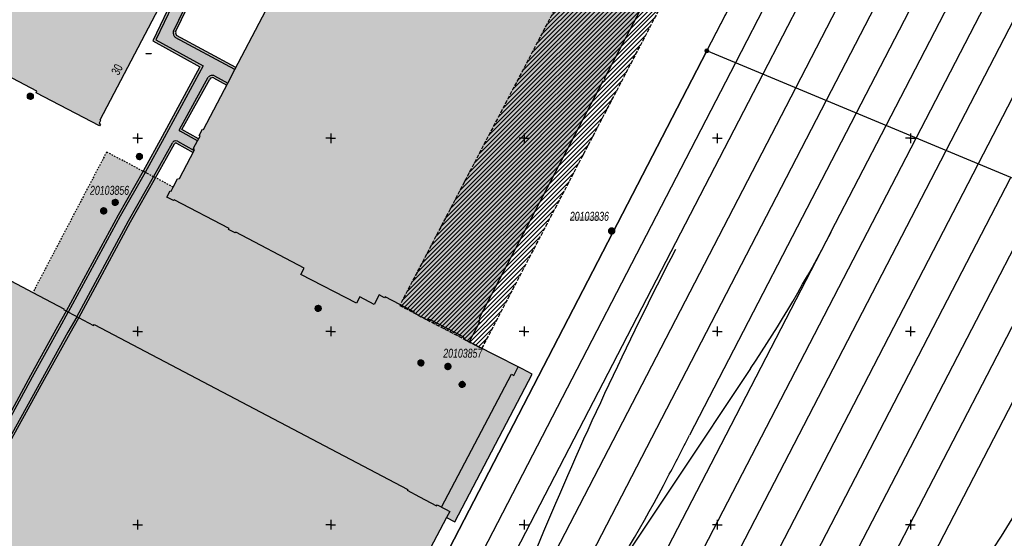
# Model space of a CAD drawing. Header units: metres. Extents: x 2695560 to 2696939, y 1260491 to 1262050.
# Tile 717 of 1005: x 2696311 to 2696438, y 1261023 to 1261090. Entities that reach past the tile are written whole.
import ezdxf

# ---------------------------------------------------------------- set-up
doc = ezdxf.new("R2010")
doc.units = ezdxf.units.M
for name, pattern in [('AUSGEZOGEN', [0]), ('STRICHLINIE_S4', [0.66, 0.5, -0.16]), ('VERDECKT2_S2', [0.36, 0.2, -0.16])]:
    doc.linetypes.add(name, pattern=pattern)
for name, color, linetype in [('XR$1$AV_Flächen (EO)', 7, 'AUSGEZOGEN'), ('XR$1$AV_Gebäudeflächen (BB)', 7, 'AUSGEZOGEN'), ('XR$1$AV_Gebäudeflächen (EO)', 7, 'AUSGEZOGEN'), ('XR$1$AV_Gebäudeflächen ut.', 7, 'AUSGEZOGEN'), ('XR$1$AV_Grenzpunkte', 7, 'AUSGEZOGEN'), ('XR$1$AV_Haus-Nr.', 7, 'AUSGEZOGEN'), ('XR$1$AV_Koordinatennetzpunkte', 7, 'AUSGEZOGEN'), ('XR$1$AV_Lagefixpunkt-Nr.', 7, 'AUSGEZOGEN'), ('XR$1$AV_Lagefixpunkte', 7, 'AUSGEZOGEN'), ('XR$1$AV_Linien (BB)', 7, 'AUSGEZOGEN'), ('XR$1$AV_Linien (EO)', 7, 'AUSGEZOGEN'), ('XR$1$AV_Proj. Gebäude', 7, 'AUSGEZOGEN'), ('XR$1$AW_LK_Schachtdeckel', 24, 'AUSGEZOGEN'), ('XR$1$Liegenschaftsgrenzen', 7, 'AUSGEZOGEN'), ('XR$1$PFAV', 255, 'AUSGEZOGEN'), ('XR$1$PFAW', 255, 'AUSGEZOGEN'), ('XR$1$WA_LK_Rohrleitungsteil', 171, 'AUSGEZOGEN')]:
    doc.layers.add(name, color=color, linetype=linetype)
doc.styles.add('ARIAL', font='arial.ttf')

# ---------------------------------------------------------------- blocks, each defined once
blk = doc.blocks.new('COMPLEXOBJECT_847')
at = {"layer": 'XR$1$AV_Flächen (EO)', "color": 7, "linetype": 'AUSGEZOGEN', "transparency": 33554687}
for points in [[(6317.39, 11051.77), (6324.1, 11064.17), (6327.33, 11069.86), (6329.76, 11074.28)], [(6330.02, 11074.35), (6332.19, 11073.15), (6332.33, 11073.42)]]:
    blk.add_lwpolyline(points, dxfattribs=at)
for centre, radius, start, end in [((6329.97, 11074.04), 0.313, 106.5121, 131.8401), ((6329.97, 11074.06), 0.298, 80.8622, 107.4873)]:
    blk.add_arc(centre, radius, start, end, dxfattribs=at)
blk = doc.blocks.new('COMPLEXOBJECT_848')
at = {"layer": 'XR$1$AV_Flächen (EO)', "color": 7, "linetype": 'AUSGEZOGEN', "transparency": 33554687}
blk.add_line((6334.84, 11082.81), (6336.53, 11081.88), dxfattribs=at)
blk.add_lwpolyline([(6332.89, 11074.92), (6330.73, 11076.11), (6334.33, 11082.65)], dxfattribs=at)
for centre, radius, start, end in [((6334.69, 11082.39), 0.439, 104.2512, 144.9013), ((6334.7, 11082.39), 0.442, 70.9015, 104.6246)]:
    blk.add_arc(centre, radius, start, end, dxfattribs=at)
blk = doc.blocks.new('COMPLEXOBJECT_849')
at = {"layer": 'XR$1$AV_Flächen (EO)', "color": 7, "linetype": 'AUSGEZOGEN', "transparency": 33554687}
blk.add_line((6337.73, 11084.16), (6330.05, 11088.28), dxfattribs=at)
blk.add_lwpolyline([(6329.92, 11088.76), (6334.61, 11098.48), (6336.3, 11099.83)], dxfattribs=at)
for centre, radius, start, end in [((6330.47, 11088.64), 0.558, 167.5718, 194.2116), ((6330.47, 11088.65), 0.566, 195.2432, 221.4792)]:
    blk.add_arc(centre, radius, start, end, dxfattribs=at)
blk = doc.blocks.new('COMPLEXOBJECT_854')
at = {"layer": 'XR$1$AV_Flächen (EO)', "color": 7, "linetype": 'AUSGEZOGEN', "transparency": 33554687}
for points in [[(6315.77, 11052.62), (6314.65, 11050.64), (6311.14, 11044.3), (6306.01, 11034.86), (6303.72, 11030.91)], [(6303.07, 11030.68), (6302.93, 11030.41), (6302.36, 11029.35)]]:
    blk.add_lwpolyline(points, dxfattribs=at)
for centre, radius, start, end in [((6303.3, 11031.06), 0.45, 289.0904, 339.6458), ((6303.3, 11031.07), 0.454, 238.8184, 288.9294)]:
    blk.add_arc(centre, radius, start, end, dxfattribs=at)
blk = doc.blocks.new('COMPLEXOBJECT_1032')
at = {"layer": 'XR$1$AV_Linien (EO)', "color": 7, "linetype": 'AUSGEZOGEN', "transparency": 33554687}
blk.add_line((6377.04, 11022.94), (6373.58, 11014.65), dxfattribs=at)
for centre, radius, start, end in [((6838.66, 10830.71), 500.05, 152.6288, 157.3921), ((5911.29, 11207.19), 500.78, 332.633, 337.3892)]:
    blk.add_arc(centre, radius, start, end, dxfattribs=at)
blk = doc.blocks.new('COMPLEXOBJECT_1084')
at = {"layer": 'XR$1$AV_Linien (EO)', "color": 7, "linetype": 'AUSGEZOGEN', "transparency": 33554687}
for p, q in [((6334.96, 11083.08), (6336.67, 11082.14)), ((6330.4, 11076.12), (6334.12, 11082.88)), ((6332.75, 11074.65), (6330.49, 11075.9))]:
    blk.add_line(p, q, dxfattribs=at)
for centre, radius, start, end in [((6334.7, 11082.34), 0.795, 103.3509, 137.5677), ((6334.69, 11082.34), 0.792, 70.2781, 102.7306), ((6330.54, 11076.05), 0.158, 154.814, 203.4231), ((6330.54, 11076.05), 0.157, 201.0814, 250.1641)]:
    blk.add_arc(centre, radius, start, end, dxfattribs=at)
blk = doc.blocks.new('COMPLEXOBJECT_1085')
at = {"layer": 'XR$1$AV_Linien (EO)', "color": 7, "linetype": 'AUSGEZOGEN', "transparency": 33554687}
blk.add_line((6337.59, 11083.9), (6329.86, 11088.03), dxfattribs=at)
blk.add_lwpolyline([(6329.64, 11088.86), (6334.37, 11098.67), (6336.01, 11099.98)], dxfattribs=at)
for centre, radius, start, end in [((6330.44, 11088.64), 0.834, 164.6613, 200.0824), ((6330.44, 11088.63), 0.83, 199.4059, 225.8834)]:
    blk.add_arc(centre, radius, start, end, dxfattribs=at)
blk = doc.blocks.new('COMPLEXOBJECT_1086')
at = {"layer": 'XR$1$AV_Linien (EO)', "color": 7, "linetype": 'AUSGEZOGEN', "transparency": 33554687}
blk.add_line((6304.71, 11029.04), (6304.99, 11028.89), dxfattribs=at)
blk.add_lwpolyline([(6317.12, 11051.91), (6315.99, 11049.93), (6312.48, 11043.58), (6307.28, 11034.17), (6304.97, 11030.03)], dxfattribs=at)
for centre, radius, start, end in [((6310, 11028.19), 5.36, 159.837, 165.3354), ((6310.09, 11028.19), 5.45, 165.6343, 171.0471)]:
    blk.add_arc(centre, radius, start, end, dxfattribs=at)
blk = doc.blocks.new('COMPLEXOBJECT_1088')
at = {"layer": 'XR$1$AV_Linien (EO)', "color": 7, "linetype": 'AUSGEZOGEN', "transparency": 33554687}
blk.add_line((6329.52, 11095.29), (6330.52, 11094.8), dxfattribs=at)
blk.add_lwpolyline([(6330.59, 11094.49), (6327.34, 11087.74), (6333.47, 11084.35), (6328.44, 11075.05), (6325.98, 11070.58), (6322.76, 11064.91), (6316.03, 11052.48)], dxfattribs=at)
for radius, start, end in [(0.21, 12.4404, 62.4608), (0.212, 323.5818, 12.908)]:
    blk.add_arc((6330.42, 11094.61), radius, start, end, dxfattribs=at)
blk = doc.blocks.new('COMPLEXOBJECT_1089')
at = {"layer": 'XR$1$AV_Linien (EO)', "color": 7, "linetype": 'AUSGEZOGEN', "transparency": 33554687}
blk.add_line((6330.14, 11074.63), (6332.33, 11073.42), dxfattribs=at)
blk.add_lwpolyline([(6317.12, 11051.91), (6323.83, 11064.31), (6327.07, 11070.01), (6329.5, 11074.42)], dxfattribs=at)
for centre, radius, start, end in [((6329.96, 11074.09), 0.571, 108.9786, 143.9599), ((6329.96, 11074.08), 0.573, 71.6957, 109.236)]:
    blk.add_arc(centre, radius, start, end, dxfattribs=at)
blk = doc.blocks.new('COMPLEXOBJECT_1090')
at = {"layer": 'XR$1$AV_Linien (EO)', "color": 7, "linetype": 'AUSGEZOGEN', "transparency": 33554687}
blk.add_lwpolyline([(6303.99, 11030.78), (6306.27, 11034.71), (6311.4, 11044.15), (6314.92, 11050.5), (6316.03, 11052.48)], dxfattribs=at)
for centre, radius, start, end in [((6303.3, 11031.06), 0.75, 239.9629, 288.7265), ((6303.3, 11031.07), 0.757, 288.9715, 337.232)]:
    blk.add_arc(centre, radius, start, end, dxfattribs=at)
blk = doc.blocks.new('COMPLEXOBJECT_1094')
at = {"layer": 'XR$1$AV_Linien (EO)', "color": 7, "linetype": 'AUSGEZOGEN', "transparency": 33554687}
for p, q in [((6458.39, 11061.23), (6458.47, 11061.38)), ((6405.05, 10976.74), (6425.85, 11007.06))]:
    blk.add_line(p, q, dxfattribs=at)
blk.add_arc((6021.74, 11286.68), 491.42, 325.3187, 332.6919, dxfattribs=at)
blk = doc.blocks.new('COMPLEXOBJECT_1101')
at = {"layer": 'XR$1$AV_Linien (EO)', "color": 7, "linetype": 'AUSGEZOGEN', "transparency": 33554687}
blk.add_line((6470.68, 11216.71), (6402.36, 11084.76), dxfattribs=at)
blk = doc.blocks.new('COMPLEXOBJECT_1103')
at = {"layer": 'XR$1$AV_Linien (EO)', "color": 7, "linetype": 'AUSGEZOGEN', "transparency": 33554687}
blk.add_line((6410.15, 11081.52), (6478.15, 11212.88), dxfattribs=at)
blk = doc.blocks.new('COMPLEXOBJECT_1104')
at = {"layer": 'XR$1$AV_Linien (EO)', "color": 7, "linetype": 'AUSGEZOGEN', "transparency": 33554687}
blk.add_line((6410.99, 11093.16), (6405.89, 11083.29), dxfattribs=at)
blk = doc.blocks.new('COMPLEXOBJECT_1105')
at = {"layer": 'XR$1$AV_Linien (EO)', "color": 7, "linetype": 'AUSGEZOGEN', "transparency": 33554687}
blk.add_line((6514.56, 11273.96), (6414.08, 11079.88), dxfattribs=at)
blk = doc.blocks.new('COMPLEXOBJECT_1115')
at = {"layer": 'XR$1$AV_Linien (EO)', "color": 7, "linetype": 'AUSGEZOGEN', "transparency": 33554687}
for p, q in [((6402.36, 11084.76), (6347.11, 10978.02)), ((6319.74, 10928.97), (6306.36, 10906.66))]:
    blk.add_line(p, q, dxfattribs=at)
blk.add_arc((5548.67, 11391.32), 899.06, 329.05193, 332.63198, dxfattribs=at)
blk = doc.blocks.new('COMPLEXOBJECT_1124')
at = {"layer": 'XR$1$AV_Linien (EO)', "color": 7, "linetype": 'AUSGEZOGEN', "transparency": 33554687}
blk.add_lwpolyline([(6417.99, 11078.25), (6417.94, 11078.17), (6396.4, 11036.59)], dxfattribs=at)
for centre, radius, start, end in [((6305.86, 11080.05), 100.43, 330.9037, 334.3577), ((6229.07, 11116.41), 185.3, 326.2958, 332.6257)]:
    blk.add_arc(centre, radius, start, end, dxfattribs=at)
blk = doc.blocks.new('COMPLEXOBJECT_1147')
at = {"layer": 'XR$1$AV_Linien (EO)', "color": 7, "linetype": 'AUSGEZOGEN', "transparency": 33554687}
blk.add_lwpolyline([(6404.32, 11045.22), (6400.96, 11040.18), (6397.95, 11035.67), (6388.91, 11022.11)], dxfattribs=at)
blk.add_arc((6250.41, 11147.91), 185.03, 326.2887, 332.6281, dxfattribs=at)
blk = doc.blocks.new('BWAV1')
at = {"layer": 'XR$1$PFAV', "transparency": 33554687}
blk.add_hatch(color=7, dxfattribs=at).paths.add_polyline_path([(0.67, 0), (0.66, 0.13), (0.62, 0.26), (0.55, 0.38), (0.46, 0.49), (0.35, 0.57), (0.23, 0.63), (0.1, 0.66), (-0.03, 0.67), (-0.17, 0.65), (-0.3, 0.6), (-0.41, 0.53), (-0.51, 0.44), (-0.59, 0.33), (-0.64, 0.2), (-0.67, 0.07), (-0.67, -0.07), (-0.64, -0.2), (-0.59, -0.33), (-0.51, -0.44), (-0.41, -0.53), (-0.3, -0.6), (-0.17, -0.65), (-0.03, -0.67), (0.1, -0.66), (0.23, -0.63), (0.35, -0.57), (0.46, -0.49), (0.55, -0.38), (0.62, -0.26), (0.66, -0.13)])
at = {"color": 7, "transparency": 33554687}
for radius, start, end in [(0.5, 91.1948, 268.8052), (0.326, 91.1948, 268.8052), (0.5, 268.8052, 91.1948), (0.326, 268.8052, 91.1948)]:
    blk.add_arc((0, 0), radius, start, end, dxfattribs=at)
at = {"layer": 'XR$1$PFAV', "transparency": 33554687}
blk.add_circle((0, 0), 0.5, dxfattribs=at)
blk = doc.blocks.new('BAV15')
at = {"layer": 'XR$1$PFAV', "transparency": 33554687}
blk.add_hatch(color=7, dxfattribs=at).paths.add_polyline_path([(0.5, 0), (0.49, 0.1), (0.46, 0.2), (0.41, 0.29), (0.34, 0.36), (0.26, 0.42), (0.17, 0.47), (0.08, 0.49), (-0.03, 0.5), (-0.13, 0.48), (-0.22, 0.45), (-0.31, 0.4), (-0.38, 0.33), (-0.44, 0.24), (-0.48, 0.15), (-0.5, 0.05), (-0.5, -0.05), (-0.48, -0.15), (-0.44, -0.24), (-0.38, -0.33), (-0.31, -0.4), (-0.22, -0.45), (-0.13, -0.48), (-0.03, -0.5), (0.08, -0.49), (0.17, -0.47), (0.26, -0.42), (0.34, -0.36), (0.41, -0.29), (0.46, -0.2), (0.49, -0.1)])
at = {"color": 7, "transparency": 33554687}
for start, end in [(90, 270), (270, 90)]:
    blk.add_arc((0, 0), 0.5, start, end, dxfattribs=at)
at = {"layer": 'XR$1$PFAV', "transparency": 33554687}
blk.add_circle((0, 0), 0.5, dxfattribs=at)
blk = doc.blocks.new('BAV2041')
at = {"color": 7, "transparency": 33554687}
for p, q in [((-0.05, 0), (-0.5, 0)), ((0, 0.5), (0, 0.05)), ((0.05, 0), (0.5, 0)), ((0, -0.05), (0, -0.5))]:
    blk.add_line(p, q, dxfattribs=at)
blk.add_circle((0, 0), 0.05, dxfattribs=at)
for start, end in [(90, 270), (270, 90)]:
    blk.add_arc((0, 0), 0.05, start, end, dxfattribs=at)
blk = doc.blocks.new('BAW2082')
at = {"layer": 'XR$1$PFAW', "transparency": 33554687}
blk.add_hatch(color=7, dxfattribs=at).paths.add_polyline_path([(0.51, 0), (0.5, 0.1), (0.47, 0.19), (0.42, 0.28), (0.35, 0.36), (0.27, 0.42), (0.18, 0.47), (0.08, 0.49), (-0.02, 0.5), (-0.12, 0.48), (-0.21, 0.45), (-0.3, 0.39), (-0.37, 0.32), (-0.43, 0.24), (-0.47, 0.15), (-0.49, 0.05), (-0.49, -0.05), (-0.47, -0.15), (-0.43, -0.25), (-0.37, -0.33), (-0.3, -0.4), (-0.21, -0.45), (-0.12, -0.49), (-0.02, -0.5), (0.08, -0.5), (0.18, -0.47), (0.27, -0.43), (0.35, -0.37), (0.42, -0.29), (0.47, -0.2), (0.5, -0.1)])
at = {"transparency": 33554687}
for start, end in [(91.1948, 268.8052), (268.8052, 91.1948)]:
    blk.add_arc((0.01, 0), 0.5, start, end, dxfattribs=at)
at = {"layer": 'XR$1$PFAW', "transparency": 33554687}
blk.add_circle((0.01, 0), 0.5, dxfattribs=at)
blk = doc.blocks.new('BWA2013')
at = {"true_color": 0x000000, "transparency": 33554687}
blk.add_hatch(color=18, dxfattribs=at).paths.add_polyline_path([(-0.29, -0.41), (0.35, 0.36), (0.29, 0.41), (-0.35, -0.36)])
at = {"transparency": 33554687}
blk.add_lwpolyline([(-0.29, -0.41), (-0.35, -0.36), (0.29, 0.41), (0.35, 0.36), (-0.29, -0.41)], close=True, dxfattribs=at)

msp = doc.modelspace()

# ---------------------------------------------------------------- hatches: boundary and pattern name
at = {"transparency": 33554687}
for points in [[(2696319.81, 1261068.07), (2696319.81, 1261067.47), (2696323.72, 1261067.47), (2696323.72, 1261068.07)], [(2696381.9, 1261064.72), (2696381.9, 1261064.11), (2696385.82, 1261064.11), (2696385.82, 1261064.72)], [(2696365.52, 1261047.01), (2696365.52, 1261046.4), (2696369.41, 1261046.4), (2696369.41, 1261047.01)]]:
    msp.add_hatch(color=7, dxfattribs=at).paths.add_polyline_path(points)
at = {"layer": 'XR$1$AV_Gebäudeflächen (BB)', "true_color": 0xd2d2d2, "transparency": 33554687}
for points in [[(2696347.1, 1261057.2), (2696354.28, 1261053.45), (2696354.71, 1261054.27), (2696356.58, 1261053.29), (2696357.23, 1261054.54), (2696357.93, 1261054.18), (2696357.99, 1261054.29), (2696361.8, 1261052.3), (2696361.74, 1261052.18), (2696363.56, 1261051.23), (2696363.62, 1261051.35), (2696363.73, 1261051.29), (2696363.77, 1261051.35), (2696368.16, 1261049.06), (2696368.12, 1261048.99), (2696368.25, 1261048.93), (2696368.19, 1261048.81), (2696368.87, 1261048.46), (2696370.22, 1261051.03), (2696370.1, 1261051.09), (2696370.29, 1261051.44), (2696370.15, 1261051.51), (2696386.18, 1261082.17), (2696386.33, 1261082.09), (2696386.51, 1261082.44), (2696386.36, 1261082.51), (2696418.8, 1261144.49), (2696418.92, 1261144.43), (2696419.1, 1261144.77), (2696419.22, 1261144.7), (2696419.39, 1261145.04), (2696417.4, 1261146.09), (2696418.91, 1261148.97), (2696422.57, 1261155.97), (2696417.31, 1261158.74), (2696419.29, 1261162.49), (2696418.9, 1261162.7), (2696418.81, 1261162.51), (2696406.93, 1261168.76), (2696407.03, 1261168.95), (2696406.65, 1261169.15), (2696406.3, 1261168.49), (2696399.22, 1261172.22), (2696399.28, 1261172.34), (2696398.75, 1261172.61), (2696400.43, 1261175.81), (2696397.07, 1261177.59), (2696395.33, 1261174.28), (2696388.67, 1261177.79), (2696388.73, 1261177.91), (2696387.89, 1261178.34), (2696387.49, 1261177.51), (2696387.6, 1261177.45), (2696387.46, 1261177.18), (2696386.77, 1261175.86), (2696382.55, 1261167.8), (2696381.08, 1261164.99), (2696380.97, 1261165.05), (2696380.53, 1261164.22), (2696380.64, 1261164.16), (2696367.17, 1261138.4), (2696367.05, 1261138.46), (2696366.62, 1261137.63), (2696366.73, 1261137.57), (2696348.46, 1261102.64), (2696348.34, 1261102.7), (2696347.9, 1261101.86), (2696348.01, 1261101.8), (2696347.86, 1261101.52), (2696347.92, 1261101.36), (2696346.46, 1261098.57), (2696346.29, 1261098.52), (2696346.14, 1261098.23), (2696346.02, 1261098.28), (2696345.58, 1261097.44), (2696345.7, 1261097.37), (2696338.56, 1261083.71), (2696337.64, 1261081.95), (2696334.49, 1261075.93), (2696334.38, 1261075.99), (2696333.94, 1261075.15), (2696334.05, 1261075.09), (2696333.72, 1261074.46), (2696333.21, 1261073.5), (2696333.34, 1261073.3), (2696333.3, 1261073.23), (2696331.39, 1261069.59), (2696331.14, 1261069.56), (2696330.58, 1261068.49), (2696330.3, 1261067.97), (2696330.2, 1261068.02), (2696329.75, 1261067.18), (2696330.62, 1261066.73), (2696330.68, 1261066.84), (2696337.8, 1261063.12), (2696337.74, 1261063.01), (2696338.61, 1261062.55), (2696338.66, 1261062.64), (2696347.52, 1261058.01)], [(2696295.71, 1261089.93), (2696312.95, 1261080.9), (2696312.85, 1261080.69), (2696321.05, 1261076.4), (2696321.18, 1261076.64), (2696320.99, 1261076.74), (2696321.17, 1261077.08), (2696321.08, 1261077.13), (2696330.48, 1261095.1), (2696331.33, 1261096.73), (2696334.8, 1261103.35), (2696334.89, 1261103.31), (2696335.08, 1261103.67), (2696334.97, 1261103.73), (2696335.23, 1261104.22), (2696335.94, 1261104.06), (2696337.39, 1261106.82), (2696336.85, 1261107.33), (2696337.11, 1261107.81), (2696337.19, 1261107.77), (2696337.29, 1261107.95), (2696337.2, 1261108), (2696357.98, 1261147.69), (2696358.07, 1261147.65), (2696358.26, 1261148.01), (2696358.44, 1261147.92), (2696358.55, 1261148.14), (2696350.69, 1261152.25), (2696350.76, 1261152.39), (2696350.48, 1261152.54), (2696350.54, 1261152.65), (2696346.02, 1261155.01), (2696345.95, 1261154.86), (2696333.19, 1261161.54), (2696310, 1261117.22), (2696303.5, 1261104.82), (2696302.35, 1261105.43), (2696302.28, 1261105.3), (2696299.03, 1261107), (2696298.58, 1261107.24), (2696298.64, 1261107.36), (2696293.36, 1261110.13), (2696293.28, 1261109.98), (2696291.69, 1261110.81), (2696291.77, 1261110.96), (2696289.21, 1261112.3), (2696281.44, 1261097.39), (2696290.88, 1261092.44), (2696290.94, 1261092.55), (2696294.62, 1261090.62), (2696294.57, 1261090.52)], [(2696253.1, 1261022.57), (2696289.31, 1261001.72), (2696290.38, 1261001.11), (2696293.51, 1260999.3), (2696291.61, 1260996.01), (2696294, 1260994.64), (2696295.89, 1260997.93), (2696305.69, 1260992.28), (2696305.8, 1260992.47), (2696328.74, 1260979.27), (2696327.96, 1260977.91), (2696331.91, 1260975.64), (2696332.69, 1260977), (2696335.1, 1260975.61), (2696338.38, 1260973.72), (2696346.3, 1260988.71), (2696354.47, 1261004.18), (2696354.55, 1261004.14), (2696365.94, 1261025.75), (2696366.35, 1261026.53), (2696365.81, 1261026.82), (2696364.71, 1261027.39), (2696364.65, 1261027.27), (2696362.44, 1261028.43), (2696360.86, 1261029.26), (2696360.92, 1261029.38), (2696320.35, 1261050.69), (2696320.28, 1261050.57), (2696316.36, 1261052.63), (2696316.42, 1261052.75), (2696312.42, 1261054.85), (2696302.52, 1261060.05), (2696302.46, 1261059.93), (2696298.58, 1261061.96), (2696298.65, 1261062.08), (2696283.06, 1261070.27), (2696283, 1261070.14), (2696279.79, 1261071.83), (2696279.85, 1261071.95), (2696258.97, 1261082.92), (2696258.67, 1261082.34), (2696256.01, 1261083.74), (2696239.49, 1261059.25), (2696262.15, 1261044.27), (2696264.69, 1261042.59), (2696264.56, 1261042.37), (2696263.29, 1261040.19), (2696253.44, 1261023.16)]]:
    msp.add_hatch(color=254, dxfattribs=at).paths.add_polyline_path(points)
at = {"layer": 'XR$1$AV_Gebäudeflächen (EO)', "true_color": 0xebebeb, "transparency": 33554687}
msp.add_hatch(color=7, dxfattribs=at).paths.add_polyline_path([(2696320.35, 1261050.69), (2696360.92, 1261029.38), (2696360.86, 1261029.26), (2696362.44, 1261028.43), (2696364.65, 1261027.27), (2696364.71, 1261027.39), (2696365.81, 1261026.82), (2696366.35, 1261026.53), (2696365.94, 1261025.75), (2696367, 1261025.2), (2696377.02, 1261044.3), (2696375.73, 1261044.97), (2696371.99, 1261046.87), (2696368.87, 1261048.46), (2696368.19, 1261048.81), (2696368.25, 1261048.93), (2696368.12, 1261048.99), (2696368.16, 1261049.06), (2696363.77, 1261051.35), (2696363.73, 1261051.29), (2696363.62, 1261051.35), (2696363.56, 1261051.23), (2696361.74, 1261052.18), (2696361.8, 1261052.3), (2696357.99, 1261054.29), (2696357.93, 1261054.18), (2696357.23, 1261054.54), (2696356.58, 1261053.29), (2696354.71, 1261054.27), (2696354.28, 1261053.45), (2696347.1, 1261057.2), (2696347.52, 1261058.01), (2696338.66, 1261062.64), (2696338.61, 1261062.55), (2696337.74, 1261063.01), (2696337.8, 1261063.12), (2696330.68, 1261066.84), (2696330.62, 1261066.73), (2696329.75, 1261067.18), (2696330.2, 1261068.02), (2696330.3, 1261067.97), (2696330.58, 1261068.49), (2696328.04, 1261069.82), (2696327.17, 1261070.28), (2696326.95, 1261070.39), (2696321.96, 1261073.02), (2696315.12, 1261060), (2696312.42, 1261054.85), (2696316.42, 1261052.75), (2696316.36, 1261052.63), (2696320.28, 1261050.57)])
at = {"layer": 'XR$1$AV_Gebäudeflächen ut.', "true_color": 0xf5f5f5, "transparency": 33554687}
for points in [[(2696337.27, 1261099.65), (2696336.98, 1261099.79), (2696334.73, 1261100.89), (2696334.46, 1261101.02), (2696332.33, 1261096.57), (2696331.47, 1261096.99), (2696331.33, 1261096.73), (2696330.48, 1261095.1), (2696330.35, 1261094.84), (2696331.27, 1261094.38), (2696327.92, 1261087.42), (2696334.04, 1261084.04), (2696329.15, 1261075.01), (2696326.69, 1261070.54), (2696323.46, 1261064.86), (2696316.74, 1261052.43), (2696317, 1261052.29), (2696318.09, 1261051.72), (2696318.36, 1261051.58), (2696325.07, 1261063.98), (2696328.3, 1261069.68), (2696330.73, 1261074.09), (2696330.73, 1261074.09), (2696330.74, 1261074.09), (2696330.74, 1261074.1), (2696330.74, 1261074.1), (2696330.75, 1261074.1), (2696330.75, 1261074.11), (2696330.75, 1261074.11), (2696330.76, 1261074.11), (2696330.76, 1261074.11), (2696330.76, 1261074.12), (2696330.77, 1261074.12), (2696330.77, 1261074.12), (2696330.78, 1261074.12), (2696330.78, 1261074.12), (2696330.78, 1261074.13), (2696330.79, 1261074.13), (2696330.79, 1261074.13), (2696330.8, 1261074.13), (2696330.8, 1261074.14), (2696330.8, 1261074.14), (2696330.81, 1261074.14), (2696330.81, 1261074.14), (2696330.82, 1261074.14), (2696330.82, 1261074.14), (2696330.82, 1261074.15), (2696330.83, 1261074.15), (2696330.83, 1261074.15), (2696330.84, 1261074.15), (2696330.84, 1261074.15), (2696330.84, 1261074.15), (2696330.85, 1261074.16), (2696330.85, 1261074.16), (2696330.86, 1261074.16), (2696330.86, 1261074.16), (2696330.87, 1261074.16), (2696330.87, 1261074.16), (2696330.87, 1261074.16), (2696330.88, 1261074.16), (2696330.88, 1261074.16), (2696330.89, 1261074.16), (2696330.89, 1261074.17), (2696330.9, 1261074.17), (2696330.9, 1261074.17), (2696330.91, 1261074.17), (2696330.91, 1261074.17), (2696330.91, 1261074.17), (2696330.92, 1261074.17), (2696330.92, 1261074.17), (2696330.93, 1261074.17), (2696330.93, 1261074.17), (2696330.94, 1261074.17), (2696330.94, 1261074.17), (2696330.95, 1261074.17), (2696330.95, 1261074.17), (2696330.95, 1261074.17), (2696330.96, 1261074.17), (2696330.96, 1261074.17), (2696330.97, 1261074.17), (2696330.97, 1261074.17), (2696330.98, 1261074.17), (2696330.98, 1261074.17), (2696330.99, 1261074.17), (2696333.16, 1261072.96), (2696333.3, 1261073.23), (2696333.34, 1261073.3), (2696333.21, 1261073.5), (2696333.72, 1261074.46), (2696333.86, 1261074.73), (2696331.7, 1261075.92), (2696335.3, 1261082.46), (2696335.31, 1261082.46), (2696335.32, 1261082.47), (2696335.32, 1261082.48), (2696335.33, 1261082.49), (2696335.34, 1261082.5), (2696335.34, 1261082.5), (2696335.35, 1261082.51), (2696335.36, 1261082.52), (2696335.36, 1261082.52), (2696335.37, 1261082.53), (2696335.38, 1261082.54), (2696335.39, 1261082.54), (2696335.39, 1261082.55), (2696335.4, 1261082.56), (2696335.41, 1261082.56), (2696335.42, 1261082.57), (2696335.43, 1261082.57), (2696335.44, 1261082.58), (2696335.44, 1261082.58), (2696335.45, 1261082.59), (2696335.46, 1261082.59), (2696335.47, 1261082.6), (2696335.48, 1261082.6), (2696335.49, 1261082.61), (2696335.5, 1261082.61), (2696335.51, 1261082.61), (2696335.52, 1261082.62), (2696335.53, 1261082.62), (2696335.54, 1261082.62), (2696335.55, 1261082.63), (2696335.56, 1261082.63), (2696335.56, 1261082.63), (2696335.57, 1261082.63), (2696335.58, 1261082.63), (2696335.59, 1261082.64), (2696335.6, 1261082.64), (2696335.6, 1261082.64), (2696335.61, 1261082.64), (2696335.62, 1261082.64), (2696335.63, 1261082.64), (2696335.64, 1261082.64), (2696335.65, 1261082.64), (2696335.65, 1261082.64), (2696335.66, 1261082.64), (2696335.67, 1261082.64), (2696335.68, 1261082.64), (2696335.69, 1261082.64), (2696335.7, 1261082.64), (2696335.7, 1261082.64), (2696335.71, 1261082.64), (2696335.72, 1261082.64), (2696335.73, 1261082.64), (2696335.74, 1261082.64), (2696335.75, 1261082.64), (2696335.75, 1261082.63), (2696335.76, 1261082.63), (2696335.77, 1261082.63), (2696335.78, 1261082.63), (2696335.79, 1261082.63), (2696335.8, 1261082.62), (2696335.8, 1261082.62), (2696335.81, 1261082.62), (2696337.5, 1261081.69), (2696337.64, 1261081.95), (2696338.56, 1261083.71), (2696338.7, 1261083.97), (2696331.02, 1261088.09), (2696331.01, 1261088.09), (2696331.01, 1261088.1), (2696331, 1261088.11), (2696331, 1261088.11), (2696330.99, 1261088.12), (2696330.99, 1261088.13), (2696330.98, 1261088.13), (2696330.98, 1261088.14), (2696330.97, 1261088.15), (2696330.97, 1261088.15), (2696330.96, 1261088.16), (2696330.96, 1261088.17), (2696330.95, 1261088.17), (2696330.95, 1261088.18), (2696330.95, 1261088.19), (2696330.94, 1261088.2), (2696330.94, 1261088.2), (2696330.93, 1261088.21), (2696330.93, 1261088.22), (2696330.93, 1261088.23), (2696330.92, 1261088.23), (2696330.92, 1261088.24), (2696330.92, 1261088.25), (2696330.91, 1261088.26), (2696330.91, 1261088.27), (2696330.91, 1261088.27), (2696330.9, 1261088.28), (2696330.9, 1261088.29), (2696330.9, 1261088.3), (2696330.9, 1261088.3), (2696330.9, 1261088.31), (2696330.89, 1261088.32), (2696330.89, 1261088.33), (2696330.89, 1261088.34), (2696330.89, 1261088.35), (2696330.89, 1261088.35), (2696330.88, 1261088.36), (2696330.88, 1261088.37), (2696330.88, 1261088.38), (2696330.88, 1261088.39), (2696330.88, 1261088.4), (2696330.88, 1261088.4), (2696330.88, 1261088.41), (2696330.88, 1261088.42), (2696330.88, 1261088.43), (2696330.88, 1261088.44), (2696330.88, 1261088.45), (2696330.88, 1261088.45), (2696330.88, 1261088.46), (2696330.88, 1261088.47), (2696330.88, 1261088.48), (2696330.88, 1261088.49), (2696330.88, 1261088.5), (2696330.88, 1261088.5), (2696330.88, 1261088.51), (2696330.88, 1261088.52), (2696330.88, 1261088.53), (2696330.88, 1261088.54), (2696330.89, 1261088.55), (2696330.89, 1261088.55), (2696330.89, 1261088.56), (2696330.89, 1261088.57), (2696335.58, 1261098.28)], [(2696318.36, 1261051.58), (2696318.09, 1261051.72), (2696317, 1261052.29), (2696316.74, 1261052.44), (2696315.62, 1261050.45), (2696312.11, 1261044.11), (2696306.98, 1261034.67), (2696304.69, 1261030.72), (2696304.69, 1261030.71), (2696304.68, 1261030.69), (2696304.68, 1261030.68), (2696304.67, 1261030.67), (2696304.67, 1261030.66), (2696304.66, 1261030.65), (2696304.65, 1261030.64), (2696304.65, 1261030.63), (2696304.64, 1261030.62), (2696304.63, 1261030.6), (2696304.62, 1261030.59), (2696304.62, 1261030.58), (2696304.61, 1261030.57), (2696304.6, 1261030.57), (2696304.59, 1261030.56), (2696304.58, 1261030.55), (2696304.57, 1261030.54), (2696304.56, 1261030.53), (2696304.55, 1261030.52), (2696304.54, 1261030.51), (2696304.53, 1261030.51), (2696304.52, 1261030.5), (2696304.51, 1261030.49), (2696304.5, 1261030.49), (2696304.49, 1261030.48), (2696304.48, 1261030.47), (2696304.47, 1261030.47), (2696304.45, 1261030.46), (2696304.44, 1261030.46), (2696304.43, 1261030.45), (2696304.42, 1261030.45), (2696304.41, 1261030.44), (2696304.39, 1261030.44), (2696304.38, 1261030.44), (2696304.37, 1261030.43), (2696304.36, 1261030.43), (2696304.34, 1261030.43), (2696304.33, 1261030.43), (2696304.32, 1261030.43), (2696304.31, 1261030.42), (2696304.29, 1261030.42), (2696304.28, 1261030.42), (2696304.27, 1261030.42), (2696304.25, 1261030.42), (2696304.24, 1261030.42), (2696304.23, 1261030.43), (2696304.22, 1261030.43), (2696304.2, 1261030.43), (2696304.19, 1261030.43), (2696304.18, 1261030.43), (2696304.17, 1261030.44), (2696304.15, 1261030.44), (2696304.14, 1261030.44), (2696304.13, 1261030.45), (2696304.12, 1261030.45), (2696304.1, 1261030.45), (2696304.09, 1261030.46), (2696304.08, 1261030.47), (2696304.07, 1261030.47), (2696304.06, 1261030.48), (2696304.05, 1261030.48), (2696304.04, 1261030.49), (2696303.9, 1261030.22), (2696303.33, 1261029.16), (2696304.01, 1261028.8), (2696305.15, 1261028.34), (2696305.63, 1261028.08), (2696305.96, 1261028.7), (2696306.21, 1261029.72), (2696308.52, 1261033.83), (2696313.71, 1261043.25), (2696317.23, 1261049.59)]]:
    msp.add_hatch(color=7, dxfattribs=at).paths.add_polyline_path(points)
at = {"layer": 'XR$1$AV_Proj. Gebäude', "lineweight": 30, "transparency": 33554687}
h = msp.add_hatch(dxfattribs=at)
h.set_pattern_fill('SCHRAFFUR_601', color=254, scale=0.2, style=0, pattern_type=2)
h.set_pattern_definition([(45, (2695855, 1261000), (-0.5656854, 0.5656854), []), (45, (2695854.71716, 1261000.28284), (-0.5656854, 0.5656854), [])])
h.paths.add_polyline_path([(2696359.89, 1261053.18), (2696370.52, 1261047.61), (2696427.84, 1261157.14), (2696417.21, 1261162.71)], flags=0)

# ---------------------------------------------------------------- linework, layer by layer
at = {"layer": 'XR$1$AV_Flächen (EO)', "color": 7, "linetype": 'AUSGEZOGEN', "transparency": 33554687}
for points in [[(2696330.35, 1261094.84), (2696331.27, 1261094.38), (2696327.92, 1261087.42), (2696334.04, 1261084.04), (2696329.15, 1261075.01), (2696326.69, 1261070.54), (2696323.46, 1261064.86), (2696316.74, 1261052.43)], [(2696337.5, 1261081.69), (2696337.64, 1261081.95), (2696338.56, 1261083.71), (2696338.7, 1261083.97)], [(2696333.3, 1261073.23), (2696333.34, 1261073.3), (2696333.21, 1261073.5), (2696333.72, 1261074.46), (2696333.86, 1261074.73)], [(2696320.35, 1261050.69), (2696360.92, 1261029.38), (2696360.86, 1261029.26), (2696362.44, 1261028.43), (2696364.65, 1261027.27), (2696364.71, 1261027.39), (2696365.81, 1261026.82), (2696366.35, 1261026.53), (2696365.94, 1261025.75), (2696367, 1261025.2), (2696377.02, 1261044.3), (2696375.73, 1261044.97), (2696371.99, 1261046.87), (2696368.87, 1261048.46), (2696368.19, 1261048.81), (2696368.25, 1261048.93), (2696368.12, 1261048.99), (2696368.16, 1261049.06), (2696363.77, 1261051.35), (2696363.73, 1261051.29), (2696363.62, 1261051.35), (2696363.56, 1261051.23), (2696361.74, 1261052.18), (2696361.8, 1261052.3), (2696357.99, 1261054.29), (2696357.93, 1261054.18), (2696357.23, 1261054.54), (2696356.58, 1261053.29), (2696354.71, 1261054.27), (2696354.28, 1261053.45), (2696347.1, 1261057.2), (2696347.52, 1261058.01), (2696338.66, 1261062.64), (2696338.61, 1261062.55), (2696337.74, 1261063.01), (2696337.8, 1261063.12), (2696330.68, 1261066.84), (2696330.62, 1261066.73), (2696329.75, 1261067.18), (2696330.2, 1261068.02), (2696330.3, 1261067.97), (2696330.58, 1261068.49)], [(2696312.42, 1261054.85), (2696316.42, 1261052.75), (2696316.36, 1261052.63), (2696320.28, 1261050.57), (2696320.35, 1261050.69)], [(2696305.63, 1261028.08), (2696305.96, 1261028.7), (2696306.21, 1261029.72), (2696308.52, 1261033.83), (2696313.71, 1261043.25), (2696317.23, 1261049.59), (2696318.36, 1261051.58)]]:
    msp.add_lwpolyline(points, dxfattribs=at)
at = {"layer": 'XR$1$AV_Flächen (EO)', "color": 7, "linetype": 'VERDECKT2_S2', "transparency": 33554687}
msp.add_lwpolyline([(2696330.58, 1261068.49), (2696328.04, 1261069.82), (2696327.17, 1261070.28), (2696326.95, 1261070.39), (2696321.96, 1261073.02), (2696315.12, 1261060), (2696312.42, 1261054.85)], dxfattribs=at)
at = {"layer": 'XR$1$AV_Linien (BB)', "color": 7, "linetype": 'AUSGEZOGEN', "transparency": 33554687}
for points in [[(2696399.63, 1261086.11), (2696434.91, 1261154.26), (2696468.1, 1261218.36), (2696477.87, 1261237.24), (2696513.32, 1261305.59), (2696511.79, 1261306.42)], [(2696418.8, 1261144.49), (2696386.36, 1261082.51), (2696386.51, 1261082.44), (2696386.33, 1261082.09), (2696386.18, 1261082.17), (2696370.15, 1261051.51), (2696370.29, 1261051.44), (2696370.1, 1261051.09), (2696370.22, 1261051.03), (2696368.87, 1261048.46), (2696368.19, 1261048.81), (2696368.25, 1261048.93), (2696368.12, 1261048.99), (2696368.16, 1261049.06), (2696363.77, 1261051.35), (2696363.73, 1261051.29), (2696363.62, 1261051.35), (2696363.56, 1261051.23), (2696361.74, 1261052.18), (2696361.8, 1261052.3), (2696357.99, 1261054.29), (2696357.93, 1261054.18), (2696357.23, 1261054.54), (2696356.58, 1261053.29), (2696354.71, 1261054.27), (2696354.28, 1261053.45), (2696347.1, 1261057.2), (2696347.1, 1261057.2), (2696347.52, 1261058.01), (2696338.66, 1261062.64), (2696338.61, 1261062.55), (2696337.74, 1261063.01), (2696337.8, 1261063.12), (2696330.68, 1261066.84), (2696330.62, 1261066.73), (2696329.75, 1261067.18), (2696330.2, 1261068.02), (2696330.3, 1261067.97), (2696330.58, 1261068.49), (2696331.14, 1261069.56), (2696331.39, 1261069.59), (2696333.3, 1261073.23), (2696333.34, 1261073.3), (2696333.21, 1261073.5), (2696333.72, 1261074.46), (2696334.05, 1261075.09), (2696333.94, 1261075.15), (2696334.38, 1261075.99), (2696334.49, 1261075.93), (2696337.64, 1261081.95), (2696338.56, 1261083.71), (2696345.7, 1261097.37)], [(2696330.48, 1261095.1), (2696321.08, 1261077.13), (2696321.17, 1261077.08), (2696320.99, 1261076.74), (2696321.18, 1261076.64), (2696321.05, 1261076.4), (2696312.85, 1261080.69), (2696312.95, 1261080.9), (2696295.71, 1261089.93)], [(2696323.49, 1260942.68), (2696326.15, 1260947.18), (2696326.6, 1260947.02), (2696343.85, 1260978.36), (2696399.63, 1261086.11)], [(2696302.52, 1261060.05), (2696312.42, 1261054.85), (2696316.42, 1261052.75), (2696316.36, 1261052.63), (2696320.28, 1261050.57), (2696320.35, 1261050.69), (2696360.92, 1261029.38), (2696360.86, 1261029.26), (2696362.44, 1261028.43), (2696364.65, 1261027.27), (2696364.71, 1261027.39), (2696365.81, 1261026.82), (2696366.35, 1261026.53), (2696365.94, 1261025.75), (2696354.55, 1261004.14), (2696354.47, 1261004.18), (2696346.3, 1260988.71), (2696338.38, 1260973.72), (2696335.1, 1260975.61), (2696332.69, 1260977), (2696331.91, 1260975.64), (2696327.96, 1260977.91), (2696328.74, 1260979.27), (2696305.8, 1260992.47)]]:
    msp.add_lwpolyline(points, dxfattribs=at)
at = {"layer": 'XR$1$AV_Linien (EO)', "color": 7, "linetype": 'AUSGEZOGEN', "transparency": 33554687}
for p, q in [((2696406.85, 1261083.1), (2696325.96, 1260926.84)), ((2696357, 1260976.79), (2696411.12, 1261081.33)), ((2696415.69, 1261062.65), (2696422.83, 1261076.45))]:
    msp.add_line(p, q, dxfattribs=at)
for points in [[(2696535.48, 1261303.01), (2696480.28, 1261196.45), (2696418.96, 1261078.06)], [(2696422.83, 1261076.45), (2696441.09, 1261111.71), (2696483.99, 1261194.54), (2696539.17, 1261301.09)], [(2696426.71, 1261074.83), (2696487.71, 1261192.65), (2696542.87, 1261299.17)], [(2696430.6, 1261073.21), (2696491.4, 1261190.68), (2696546.57, 1261297.25)], [(2696550.52, 1261295.21), (2696495.37, 1261188.65), (2696434.74, 1261071.48)], [(2696415.05, 1261079.69), (2696376.27, 1261004.76), (2696373.48, 1260999.39), (2696368.77, 1260990.29)], [(2696283.9, 1260799.13), (2696332.51, 1260892.97), (2696426.66, 1261074.74), (2696426.71, 1261074.83)], [(2696303.16, 1260827.13), (2696336.21, 1260890.95), (2696430.56, 1261073.13), (2696430.6, 1261073.21)], [(2696434.74, 1261071.48), (2696434.7, 1261071.4), (2696340.18, 1260888.81), (2696323.73, 1260857.04)], [(2696344.29, 1260886.93), (2696438.93, 1261069.64), (2696438.97, 1261069.72)], [(2696364.79, 1260916.74), (2696443.09, 1261067.82), (2696443.17, 1261067.97)], [(2696385.39, 1260946.64), (2696447.28, 1261066.13), (2696447.33, 1261066.24)], [(2696406.02, 1260976.55), (2696451.46, 1261064.39), (2696451.51, 1261064.5)], [(2696415.69, 1261062.65), (2696400.15, 1261032.63), (2696355.6, 1260946.67)], [(2696365.3, 1261027.08), (2696374.35, 1261044.27), (2696374.63, 1261044.12), (2696375.2, 1261045.23)]]:
    msp.add_lwpolyline(points, dxfattribs=at)
at = {"layer": 'XR$1$AV_Proj. Gebäude', "color": 8, "linetype": 'STRICHLINIE_S4', "transparency": 33554687}
msp.add_lwpolyline([(2696359.89, 1261053.18), (2696370.52, 1261047.61), (2696427.84, 1261157.14), (2696417.21, 1261162.71), (2696359.89, 1261053.18)], close=True, dxfattribs=at)
at = {"layer": 'XR$1$Liegenschaftsgrenzen', "color": 7, "linetype": 'AUSGEZOGEN', "transparency": 33554687}
for p, q in [((2696399.63, 1261086.11), (2696434.91, 1261154.26)), ((2696500.38, 1261044.14), (2696399.63, 1261086.11))]:
    msp.add_line(p, q, dxfattribs=at)
msp.add_lwpolyline([(2696399.63, 1261086.11), (2696343.85, 1260978.36), (2696326.6, 1260947.02), (2696326.15, 1260947.18)], dxfattribs=at)

# ---------------------------------------------------------------- block references
at = {"layer": 'XR$1$AV_Flächen (EO)', "color": 7, "linetype": 'AUSGEZOGEN', "lineweight": -3, "transparency": 33554687}
for name in ['COMPLEXOBJECT_849', 'COMPLEXOBJECT_848', 'COMPLEXOBJECT_847', 'COMPLEXOBJECT_854']:
    msp.add_blockref(name, (2690000.97, 1249999.81), dxfattribs=at)
at = {"layer": 'XR$1$AV_Grenzpunkte', "color": 7, "linetype": 'AUSGEZOGEN', "lineweight": -3, "transparency": 33554687, "xscale": 0.4549999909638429, "yscale": 0.4549999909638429}
msp.add_blockref('BAV15', (2696399.63, 1261086.11), dxfattribs=at)
at = {"layer": 'XR$1$AV_Koordinatennetzpunkte', "color": 7, "linetype": 'AUSGEZOGEN', "lineweight": -3, "transparency": 33554687, "xscale": 1.25, "yscale": 1.25}
for p in [(2696325.97, 1261074.81), (2696350.97, 1261074.81), (2696375.97, 1261074.81), (2696400.97, 1261074.81), (2696425.97, 1261074.81), (2696325.97, 1261049.81), (2696350.97, 1261049.81), (2696375.97, 1261049.81), (2696400.97, 1261049.81), (2696425.97, 1261049.81), (2696325.97, 1261024.81), (2696350.97, 1261024.81), (2696375.97, 1261024.81), (2696400.97, 1261024.81), (2696425.97, 1261024.81)]:
    msp.add_blockref('BAV2041', p, dxfattribs=at)
at = {"layer": 'XR$1$AV_Lagefixpunkte', "color": 7, "linetype": 'AUSGEZOGEN', "lineweight": -3, "transparency": 33554687, "xscale": 0.7199999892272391, "yscale": 0.7199999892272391}
for p in [(2696321.58, 1261065.41, 439.16), (2696387.31, 1261062.81, 438.93), (2696366.12, 1261045.28, 439.15)]:
    msp.add_blockref('BWAV1', p, dxfattribs=at)
at = {"layer": 'XR$1$AV_Linien (EO)', "color": 7, "linetype": 'AUSGEZOGEN', "lineweight": -3, "transparency": 33554687}
for name in ['COMPLEXOBJECT_1101', 'COMPLEXOBJECT_1104', 'COMPLEXOBJECT_1103', 'COMPLEXOBJECT_1105', 'COMPLEXOBJECT_1085', 'COMPLEXOBJECT_1088', 'COMPLEXOBJECT_1115', 'COMPLEXOBJECT_1084', 'COMPLEXOBJECT_1124', 'COMPLEXOBJECT_1089', 'COMPLEXOBJECT_1147', 'COMPLEXOBJECT_1094', 'COMPLEXOBJECT_1032', 'COMPLEXOBJECT_1090', 'COMPLEXOBJECT_1086']:
    msp.add_blockref(name, (2690000.97, 1249999.81), dxfattribs=at)
at = {"layer": 'XR$1$AW_LK_Schachtdeckel', "color": 24, "linetype": 'AUSGEZOGEN', "lineweight": -3, "transparency": 33554687, "xscale": 0.7499999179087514, "yscale": 0.7499999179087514}
for p in [(2696312.08, 1261080.23), (2696326.19, 1261072.44), (2696323.07, 1261066.51), (2696349.32, 1261052.8), (2696362.63, 1261045.74), (2696367.95, 1261042.96)]:
    msp.add_blockref('BAW2082', p, dxfattribs=at)
at = {"layer": 'XR$1$WA_LK_Rohrleitungsteil', "color": 171, "linetype": 'AUSGEZOGEN', "lineweight": -3, "transparency": 33554687, "xscale": 0.649999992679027, "yscale": 0.649999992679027, "rotation": 131.8338851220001}
msp.add_blockref('BWA2013', (2696327.38, 1261085.75), dxfattribs=at)

# ---------------------------------------------------------------- texts
at = {"layer": 'XR$1$AV_Haus-Nr.', "color": 7, "transparency": 33554687, "insert": (2696323.83, 1261083.42), "char_height": 1.162, "width": 1.6811, "attachment_point": 8, "rotation": 62.3709, "style": 'ARIAL'}
msp.add_mtext('\\W0.70;30', dxfattribs=at)
at = {"layer": 'XR$1$AV_Lagefixpunkt-Nr.', "color": 7, "transparency": 33554687, "char_height": 1.1621, "width": 5.5023, "attachment_point": 7, "style": 'ARIAL'}
for s, insert in [('\\A1;{\\fArial|i1|b0;\\H1.162102;\\W0.700000;\\C7;20103856}\\P', (2696319.81, 1261067.47)), ('\\A1;{\\fArial|i1|b0;\\H1.162102;\\W0.700000;\\C7;20103836}\\P', (2696381.9, 1261064.11)), ('\\A1;{\\fArial|i1|b0;\\H1.162102;\\W0.700000;\\C7;20103857}\\P', (2696365.52, 1261046.4))]:
    msp.add_mtext(s, dxfattribs=dict(at, insert=insert))

doc.saveas('drawing.dxf')
